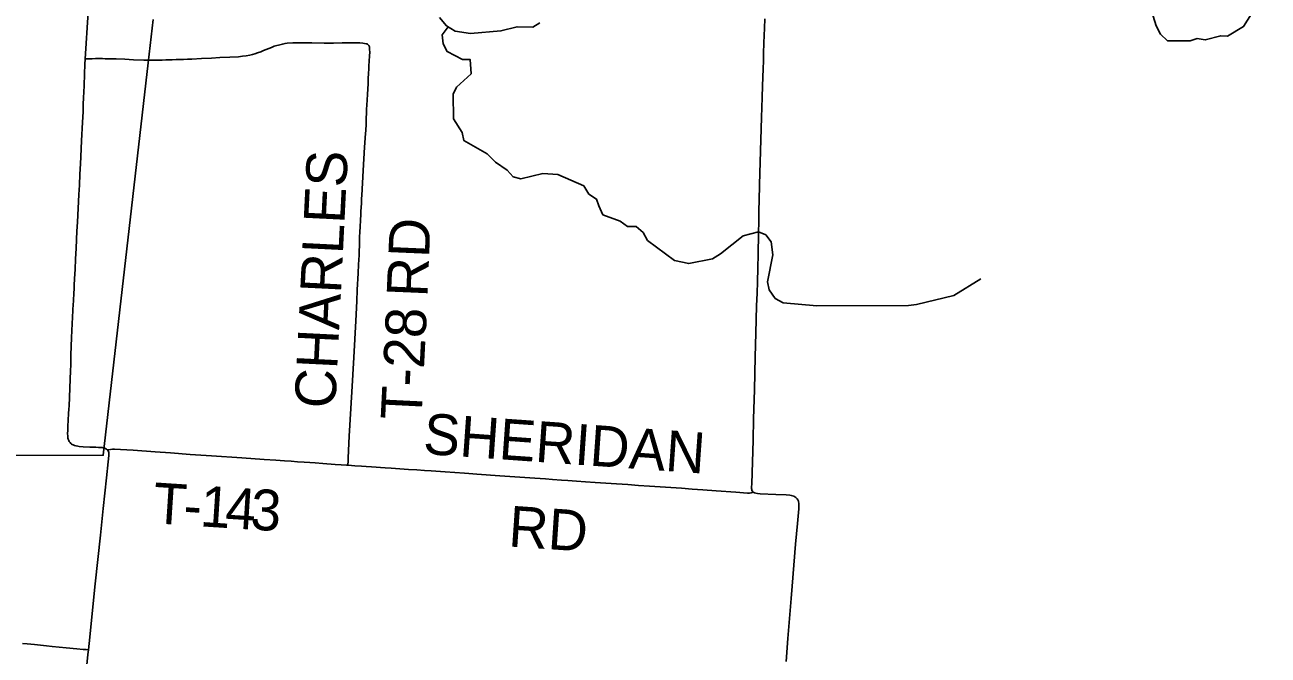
# Model space of a CAD drawing. Extents: x 1410790 to 1770854, y 448063 to 770588.
# Drawn here: x 1605260 to 1614398, y 590784 to 595414 of the extents above; entities that cross this region are included whole.
import ezdxf

# ---------------------------------------------------------------- set-up
doc = ezdxf.new("R2010")
doc.units = 0
for name, color, linetype in [('GM_X_County_Road', 7, 'Continuous'), ('GM_X_Minor_River', 7, 'Continuous'), ('GM_X_Township', 7, 'Continuous'), ('GM_X_Township_Road', 7, 'Continuous'), ('GM_X_Township_Road_Text', 7, 'Continuous')]:
    doc.layers.add(name, color=color, linetype=linetype)

msp = doc.modelspace()

# ---------------------------------------------------------------- linework, layer by layer
at = {"layer": 'GM_X_County_Road'}
for points in [[(1605703.7, 595165.2), (1605707.9, 595241.3), (1605720.3, 595431), (1605731.2, 595574.6), (1605739.7, 595698.5), (1605745.5, 595785), (1605751.1, 595859.4), (1605762.9, 596022.8), (1605764.8, 596059.4), (1605765.9, 596088.2), (1605765.7, 596111.1), (1605764.7, 596124.2), (1605762.5, 596154.2)], [(1610613.6, 591982.2), (1610610.2, 591985.2), (1610606.7, 591989.4), (1610603.7, 591994.6), (1610602.3, 592000.1), (1610601.3, 592007.4), (1610601.6, 592018.8), (1610602.3, 592041.6), (1610612.2, 592362.9), (1610616.4, 592520.3), (1610622.4, 592733.5), (1610628.5, 592976.1), (1610633.7, 593149.9), (1610638.7, 593350), (1610641.8, 593441.7), (1610644.4, 593527), (1610646.6, 593625.4), (1610648.9, 593730.3), (1610652.3, 593877.9), (1610654.6, 593976.3), (1610655.9, 594055), (1610657.1, 594120.5), (1610659.5, 594241.9), (1610663.6, 594405.8), (1610673.9, 594733.7), (1610679, 594881.2), (1610681.7, 594966.4), (1610686.1, 595091), (1610688.2, 595150), (1610690.1, 595202.4), (1610692.7, 595281), (1610697.1, 595389), (1610700.1, 595457.8)], [(1605637, 592320.5), (1605636.6, 592320.6), (1605624.3, 592324.5), (1605615.1, 592328.5), (1605608.5, 592331.6), (1605603.6, 592334.6), (1605598.1, 592339.3), (1605591.9, 592345.1), (1605585.7, 592353.1), (1605581.8, 592361.6), (1605578.8, 592369.4), (1605576.4, 592377.1), (1605575, 592389.7), (1605574.2, 592414.2), (1605574.8, 592432.7), (1605576.1, 592462.3), (1605578.2, 592511.4), (1605581.1, 592557.3), (1605583.9, 592593.2), (1605585.2, 592612.9), (1605590.2, 592743.9), (1605594.8, 592874.9), (1605596.5, 592914), (1605597.1, 592936.9), (1605597.7, 592969.6), (1605598.3, 592989.3), (1605603, 593113.7), (1605605.5, 593169.3), (1605615.6, 593365.6), (1605616.2, 593378.7), (1605617.8, 593408), (1605618.8, 593424.1), (1605620.2, 593446.9), (1605621.4, 593469.7), (1605623.1, 593502.3), (1605625.4, 593548.1), (1605628.9, 593620.1), (1605632.6, 593692.2), (1605636.7, 593774), (1605643, 593898.6), (1605646.1, 593964.1), (1605657, 594167.2), (1605660.4, 594236), (1605664.5, 594317.9), (1605668.1, 594393.2), (1605670.7, 594445.6), (1605676.5, 594563.5), (1605678.9, 594606.1), (1605681.5, 594655.2), (1605683.8, 594697.8), (1605687.2, 594776.4), (1605689.5, 594832.1), (1605691.3, 594877.9), (1605694.6, 594966.4), (1605698.3, 595054.8), (1605701.5, 595123.6), (1605703.7, 595165.2)], [(1605865.4, 592291.6), (1605860.3, 592296.6), (1605854.4, 592300.3), (1605847.8, 592303), (1605843.1, 592304.8), (1605835.1, 592306.9), (1605827.1, 592308), (1605800.6, 592309.6), (1605780.9, 592310.6), (1605738.3, 592311.7), (1605689, 592313.7), (1605659.4, 592316.3), (1605649.4, 592317.7), (1605637, 592320.5)], [(1605726.8, 590823.4), (1605731.7, 590870), (1605746.9, 591013.5), (1605757.9, 591114.7), (1605777.6, 591307.2), (1605796.2, 591486.7), (1605815.2, 591666.1), (1605835.1, 591861.9), (1605859.2, 592087), (1605872.3, 592204.4), (1605877.6, 592250.3), (1605877.9, 592260.6), (1605877.1, 592267.2), (1605876.4, 592273), (1605874.1, 592279.5), (1605870.2, 592286.1), (1605865.6, 592291.5), (1605865.4, 592291.6)], [(1610855.1, 590738.2), (1610868.5, 590905), (1610892.6, 591199.2), (1610900.1, 591290.8), (1610925.3, 591598.1), (1610938.8, 591751.7), (1610948.6, 591859.4), (1610949.4, 591878.6), (1610950.1, 591891.3), (1610949.5, 591900.3), (1610947.6, 591910.1), (1610946, 591915.2), (1610942.2, 591923.7), (1610936.8, 591932.3), (1610929.4, 591940.3), (1610926.7, 591942.3), (1610920, 591946.7), (1610911.7, 591951.1), (1610902.3, 591954.7), (1610893.4, 591957), (1610882.1, 591959.1), (1610855.2, 591961.3), (1610779.5, 591964), (1610664.6, 591969.7), (1610645.2, 591971.5), (1610632.9, 591973.5), (1610624.2, 591976.3), (1610619.3, 591978.7), (1610614.4, 591981.5), (1610613.6, 591982.2)], [(1605568.9, 589298.3), (1605577, 589375.5), (1605584.8, 589450.5), (1605602.8, 589623.5), (1605630.1, 589887.8), (1605655.1, 590135.9), (1605667.5, 590256.6), (1605681.8, 590393.7), (1605709.6, 590664.5), (1605723.2, 590788.5), (1605726.8, 590823.4)]]:
    msp.add_lwpolyline(points, dxfattribs=at)
at = {"layer": 'GM_X_Minor_River'}
for points in [[(1613540.9, 595515.7), (1613575.3, 595407), (1613608.4, 595346.4), (1613659.7, 595297.5), (1613825.8, 595297), (1613876.2, 595314.3), (1613936.1, 595303.3), (1614050.6, 595333.7), (1614100.7, 595330.9), (1614217.9, 595401.3), (1614398.5, 595691.1)], [(1608306.5, 595468.8), (1608359.7, 595407.9), (1608423.1, 595366.8), (1608535, 595351.1), (1608759.5, 595369.8), (1608878.1, 595400), (1608994.2, 595396.3), (1609044.7, 595429.6)], [(1608371.3, 595400.4), (1608326.6, 595340.2), (1608335.6, 595274), (1608362.8, 595217.5), (1608476, 595159.6), (1608534, 595158.8), (1608540.5, 595054.4), (1608432.8, 594955.9), (1608408, 594904.2), (1608411.3, 594723.7), (1608473.8, 594622.6), (1608486.9, 594564.3), (1608657.6, 594467.5), (1608718.2, 594405.2)], [(1608718.2, 594405.2), (1608806.1, 594347.1), (1608849.6, 594296.4), (1608905.5, 594283.7), (1609068.2, 594321.7), (1609176.3, 594314.2), (1609367.5, 594231.6), (1609404.9, 594171), (1609462.5, 594134.2), (1609477.9, 594083.8), (1609509.2, 594019.3), (1609636.8, 593971.6), (1609690.4, 593932.8), (1609752.5, 593932), (1609804, 593889.2), (1609835.4, 593830.7), (1610033.9, 593681.8), (1610139.8, 593660.4), (1610314.4, 593696.2), (1610372.9, 593731.5), (1610538.8, 593863.7), (1610651.3, 593894.3), (1610705.1, 593871.6), (1610746.5, 593818.9), (1610757.4, 593724.6), (1610719, 593526.6), (1610730.3, 593466.4), (1610775.6, 593403.6), (1610833.3, 593370.8), (1611081.4, 593349.6), (1611754.3, 593352.9), (1611814.5, 593360.1), (1612087.7, 593426.8), (1612287.4, 593548.4)]]:
    msp.add_lwpolyline(points, dxfattribs=at)
at = {"layer": 'GM_X_Township'}
for points in [[(1606204, 595453.7), (1606167.3, 595134.7), (1605835.9, 592252.2), (1603224.3, 592251.5)], [(1603224.3, 592251.5), (1605835.9, 592252.2), (1606167.3, 595134.7), (1606204, 595453.7)]]:
    msp.add_lwpolyline(points, dxfattribs=at)
at = {"layer": 'GM_X_Township_Road'}
for points in [[(1607795, 595208.8), (1607794.2, 595236.9), (1607793.8, 595248.4), (1607793.4, 595252.3), (1607791.8, 595256.6), (1607787.6, 595263.1), (1607783.1, 595267.8), (1607777.6, 595271.2), (1607773.4, 595273.5), (1607768.5, 595274.9), (1607755.6, 595277.7), (1607743.7, 595279.3), (1607723, 595280.8), (1607689, 595281.6), (1607634.6, 595281.2), (1607592.7, 595281.6), (1607529.5, 595280), (1607459, 595280.4), (1607370.3, 595281.2), (1607324.9, 595280.8), (1607291.8, 595280.8), (1607228.6, 595281.2), (1607188.5, 595279.3), (1607173.1, 595277), (1607153, 595272.6), (1607134.1, 595267.9), (1607124.5, 595265.4), (1607111.8, 595261.9), (1607093.3, 595256.2), (1607072.9, 595248.4), (1607034.4, 595233), (1607014.4, 595224.6), (1606993.4, 595216.4), (1606968.6, 595207.9), (1606950.4, 595201.4), (1606931.9, 595195.7), (1606914.6, 595191.4), (1606887.6, 595186.4), (1606859.9, 595183), (1606829.4, 595179.9), (1606766.2, 595175.6), (1606691.9, 595172.9), (1606631, 595170.2), (1606557.4, 595166.4), (1606486.8, 595163), (1606454.1, 595161.4), (1606424.7, 595160.1), (1606372.1, 595158.7), (1606342.5, 595157.4), (1606316.9, 595156.8), (1606297, 595156.4), (1606268.5, 595155.2), (1606229.9, 595154.8)], [(1607634.2, 592178.6), (1607635.1, 592211.1), (1607635.8, 592234), (1607644.5, 592391.3), (1607662.9, 592719.1), (1607676.9, 592971.4), (1607691.8, 593240.2), (1607698.9, 593384.4), (1607703.6, 593466.3), (1607709.8, 593590.2), (1607712.9, 593654.6), (1607716, 593722), (1607718.5, 593823.6), (1607719.6, 593849.8), (1607722.1, 593898.9), (1607723.6, 593925.1), (1607726.9, 593984), (1607729, 594016.8), (1607730.1, 594042.9), (1607733.3, 594105.1), (1607735.2, 594137.9), (1607736.4, 594160.8), (1607747.5, 594344.3), (1607756.4, 594514.7), (1607764.3, 594616.1), (1607765.7, 594639), (1607766.3, 594652.1), (1607767.6, 594668.5), (1607767.4, 594678.3), (1607767.6, 594697.9), (1607767.8, 594710.9), (1607768.1, 594714.2), (1607768.4, 594720.8), (1607770.5, 594773), (1607771.8, 594792.3), (1607776, 594860.9), (1607778.7, 594905.6), (1607781.1, 594941.8), (1607782.2, 594982.2), (1607784.1, 595018.8), (1607786.4, 595057.3), (1607787.6, 595090.1), (1607788.6, 595116.7), (1607790.3, 595142.9), (1607793.4, 595190.6), (1607795, 595208.8)], [(1606229.9, 595154.8), (1606218, 595154.7), (1606192.2, 595154.5), (1606133.3, 595155.2), (1606057.8, 595157.7), (1605995.8, 595160.7), (1605930.3, 595163.2), (1605868, 595165), (1605850.1, 595165.2), (1605831.6, 595165.6), (1605806.2, 595165.6), (1605778.1, 595165.6), (1605754.5, 595165.2), (1605728, 595165.2), (1605703.7, 595165.2)], [(1605865.4, 592291.6), (1605890.3, 592294.6), (1605903.6, 592296.1), (1605919.8, 592296.9), (1605961.7, 592295.2), (1606056.6, 592289.1), (1606218.8, 592276.9), (1606331.4, 592268.8), (1606475.3, 592258.3), (1606632.4, 592246.9), (1606855, 592233.1), (1607018.6, 592221.3), (1607103.7, 592215.3), (1607169.2, 592211), (1607218.3, 592208.2), (1607264.1, 592204.7), (1607313.2, 592201.5), (1607355.7, 592198.2), (1607394.9, 592195.4), (1607450.6, 592191.5), (1607541, 592185.2), (1607585.3, 592181.7), (1607623.9, 592179.2), (1607634.2, 592178.6)], [(1607634.2, 592178.6), (1607659.9, 592177.1), (1607686.1, 592175.3), (1607735.2, 592172.2), (1607767.9, 592169.9), (1607807.2, 592167.3), (1607908.6, 592160.2), (1607951.2, 592157.6), (1608078.7, 592148.7), (1608140.8, 592144.2), (1608196.3, 592140.4), (1608245.3, 592136.8), (1608281.2, 592134.4), (1608350, 592130.1), (1608490.6, 592119.9), (1608523.3, 592117), (1608582.2, 592112.7), (1608751.5, 592101.2), (1608935.7, 592088.1), (1609008.9, 592083.5), (1609086.2, 592078), (1609138.5, 592074.2), (1609203.9, 592069.7), (1609249.7, 592067.1), (1609315.1, 592062.6), (1609380.5, 592058), (1609452.4, 592053), (1609530.9, 592047.7), (1609609.4, 592042.2), (1609691.2, 592036.9), (1609769.4, 592031.1), (1609851.4, 592025.4), (1609929.9, 592019.7), (1610008.4, 592014.1), (1610086.9, 592009.2), (1610164.7, 592003.7), (1610242.2, 591998.3), (1610342, 591991.4), (1610485.9, 591980.8), (1610571.2, 591974.7), (1610578.9, 591974.4), (1610587.3, 591974.8), (1610597.4, 591976.4), (1610607, 591979.5), (1610613.6, 591982.2)], [(1605243.3, 590870), (1605275.9, 590866.5), (1605331.1, 590861.4), (1605419.4, 590852.5), (1605460.2, 590848.4), (1605513.1, 590842.4), (1605563.6, 590836.4), (1605642.1, 590829.5), (1605688.6, 590825.9), (1605710.1, 590824.5), (1605726.8, 590823.4)]]:
    msp.add_lwpolyline(points, dxfattribs=at)

# ---------------------------------------------------------------- texts
at = {"layer": 'GM_X_Township_Road_Text'}
for s, rotation, p in [('CHARLES', 87.16632, (1607541, 592591.2)), ('RD', 87.5301, (1608218.2, 593409.5)), ('T-28', 87.15552, (1608174.6, 592506.6)), ('SHERIDAN', 355.9622, (1608182.4, 592263)), ('T', 356.26461, (1606195, 591753.3)), ('1', 356.29775, (1606542, 591730.6)), ('4', 356.36505, (1606726.8, 591718.6)), ('3', 356.67052, (1606913, 591706.8)), ('-', 356.2649, (1606418.9, 591738.6)), ('RD', 356.12559, (1608809.3, 591582.5))]:
    msp.add_text(s, height=300, rotation=rotation, dxfattribs=at).set_placement(p)

doc.saveas('drawing.dxf')
